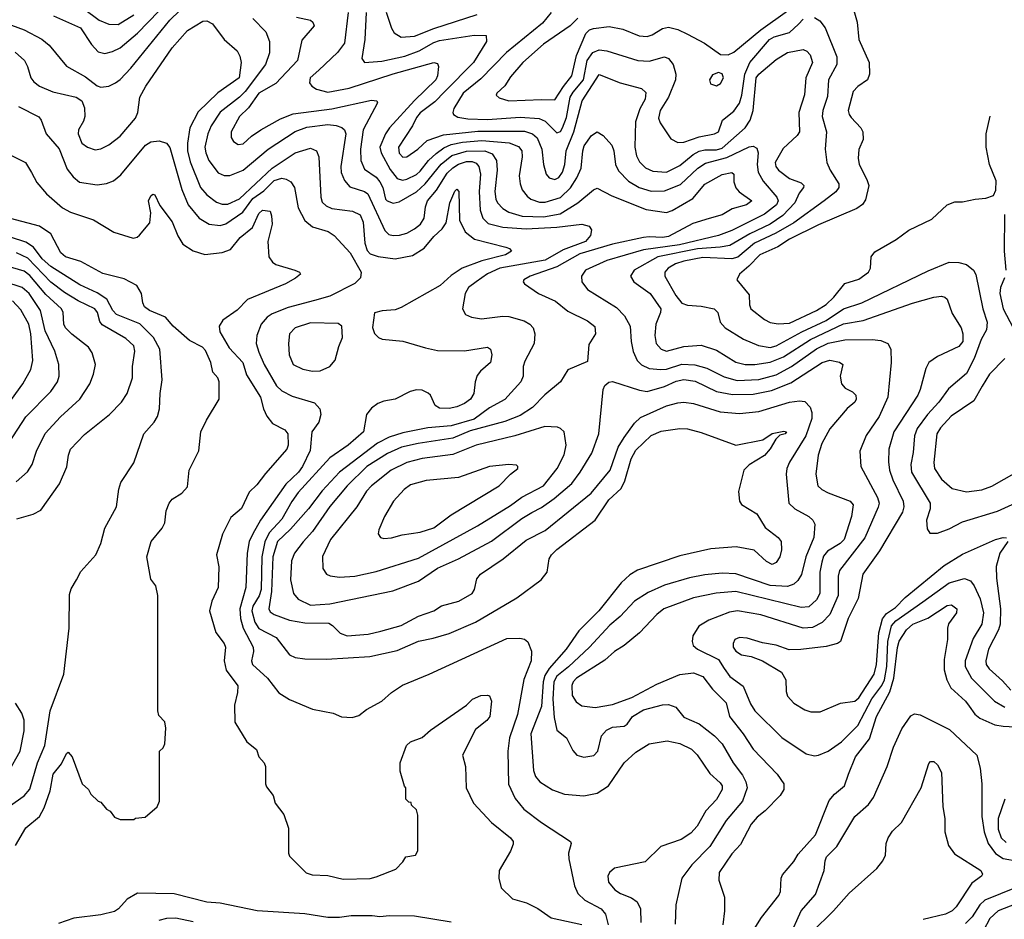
# Model space of a CAD drawing. Extents: x 997026 to 1115308, y 536381 to 619039.
# Tile 477 of 484: x 1088002 to 1093122, y 580351 to 585027. Entities that reach past the tile are written whole.
import ezdxf

# ---------------------------------------------------------------- set-up
doc = ezdxf.new("R2010")
doc.units = 0

msp = doc.modelspace()

# ---------------------------------------------------------------- linework, layer by layer
at = {"layer": '0CON20XD'}
for points in [[(1087879, 585029), (1088025, 584974.1), (1088117, 584927), (1088155.5, 584895), (1088245.8, 584785.8), (1088345, 584730.3), (1088405, 584683.2), (1088425, 584676.8), (1088465, 584682.1), (1088501.3, 584698.7), (1088525, 584717.3), (1088580, 584775), (1088782.6, 585025), (1088886.2, 585125)], [(1088178, 585048), (1088318.5, 584985), (1088375, 584898.1), (1088409.8, 584859.8), (1088445, 584852.5), (1088485, 584862.9), (1088525, 584881.8), (1088615, 584957.6), (1088725, 585071.1)], [(1088334.5, 585085), (1088415, 585025.9), (1088466.2, 585003.8), (1088515, 585002.4), (1088596.6, 585053.4)], [(1090904.3, 585035), (1090864.6, 584995.4), (1090725, 584900.7), (1090619.1, 584805), (1090555, 584730.6), (1090525, 584684.3), (1090482.5, 584645), (1090480, 584635), (1090495, 584620.6), (1090546, 584606), (1090715, 584613.4), (1090785, 584610.6), (1090829.4, 584680.6), (1090873.6, 584735), (1090897.9, 584842.1), (1090946.7, 584955), (1090965, 584974.4), (1090985, 584982.5), (1091068, 584992), (1091138.5, 584978.5), (1091223.9, 584943.9), (1091265, 584940.9), (1091290.8, 584949.2), (1091345, 584982.3), (1091375, 584988.5), (1091425, 584976.4), (1091475, 584952.5), (1091562, 584905), (1091646.1, 584846.1), (1091685, 584844), (1091715, 584858.1), (1091855.4, 584974.6), (1091995, 585073.6)], [(1092340, 585075), (1092356.2, 585013.8), (1092365.8, 584925), (1092418.9, 584805), (1092420.5, 584745), (1092410.6, 584715), (1092360.1, 584679.9), (1092336.5, 584653.5), (1092310.6, 584555), (1092314.2, 584535), (1092325, 584518.8), (1092376.2, 584466.2), (1092386.7, 584445), (1092386.9, 584405), (1092365, 584352.5), (1092362.4, 584307.6), (1092366.7, 584275), (1092407.1, 584197.1), (1092416.8, 584165), (1092399.8, 584090.2), (1092384, 584066), (1092354, 584046), (1092155, 583961.1), (1092005, 583886.9), (1091944, 583846), (1091851.2, 583805), (1091793.6, 583746.4), (1091745.6, 583705), (1091731.2, 583675), (1091795, 583596.7), (1091797.5, 583545), (1091804.2, 583525), (1091875, 583468.8), (1091905, 583453.1), (1091945.9, 583445.9), (1092005, 583450.5), (1092145, 583516.2), (1092195, 583547.5), (1092235.1, 583584.9), (1092293.1, 583656.9), (1092365, 583678.5), (1092415.6, 583715), (1092425.6, 583735), (1092429.4, 583795), (1092449.1, 583820.9), (1092558.8, 583885), (1092625, 583934), (1092745, 583990), (1092825, 584065.8), (1092865, 584080), (1092905, 584080), (1092970, 584095), (1093025, 584100), (1093066.1, 584113.9), (1093078.3, 584141.7), (1093079.2, 584189.2), (1093043.8, 584275), (1093027.1, 584365), (1093027.1, 584435), (1093047.3, 584525.7)], [(1087978.7, 584858.7), (1088027.5, 584815), (1088043.5, 584785), (1088061.1, 584725), (1088075.6, 584705), (1088105, 584681.8), (1088175, 584652.3), (1088295.3, 584625.3), (1088325, 584605.6), (1088339.2, 584569.1), (1088341.6, 584525), (1088335, 584500.8), (1088308.8, 584455), (1088306.2, 584435), (1088325, 584386), (1088355, 584364.2), (1088395, 584351.4), (1088425, 584355.8), (1088465, 584376.9), (1088525, 584421.9), (1088604.5, 584515), (1088616.5, 584545), (1088626.5, 584625), (1088658.3, 584681.8), (1088795, 584881.1), (1088875, 584970.5), (1088955, 585019.4), (1088975, 585021.4), (1089005, 585005.8), (1089065, 584924.2), (1089132.5, 584865), (1089147.4, 584837.4), (1089154.4, 584805), (1089142.7, 584725), (1089033.3, 584646.7), (1088931.1, 584548.9), (1088886.5, 584465), (1088874.8, 584385.2), (1088875.6, 584345), (1088888.5, 584288.5), (1088941.8, 584155), (1088975, 584117.7), (1089025, 584078.9), (1089055, 584068.2), (1089085, 584068.9), (1089145, 584095.9), (1089315, 584256.1), (1089435, 584334.7), (1089515, 584360.5), (1089545, 584345.7), (1089558.2, 584315), (1089567.5, 584105), (1089575, 584078.6), (1089595, 584059.2), (1089625, 584045.3), (1089732.6, 584032.6), (1089773, 584013), (1089788, 583975), (1089797.3, 583865), (1089808.3, 583828.3), (1089825, 583809.5), (1089865.8, 583795.8), (1089955, 583784.6), (1090045, 583801.1), (1090105, 583839.4), (1090155, 583900.9), (1090199.6, 583940.4), (1090218.9, 583971.1), (1090239.4, 584075), (1090265, 584136.7), (1090275.9, 584145.9), (1090285.8, 584135), (1090288.2, 583985), (1090317.8, 583925), (1090367.4, 583887.4), (1090530, 583845), (1090548.8, 583838.8), (1090560, 583825), (1090528.8, 583805), (1090405, 583774.3), (1090303.4, 583736.6), (1090245, 583696.9), (1090188, 583645), (1089985, 583532), (1089955, 583520), (1089886.4, 583513.6), (1089847, 583503), (1089837, 583427), (1089846.4, 583396.4), (1089867.5, 583375), (1089886.4, 583366.4), (1089995, 583356), (1090111.9, 583321.9), (1090175, 583307.1), (1090315, 583306.9), (1090435, 583325.7), (1090450, 583315), (1090457.8, 583285), (1090450, 583245), (1090398.9, 583201.1), (1090381.7, 583178.3), (1090370.4, 583145), (1090363.3, 583085), (1090345.6, 583055), (1090315, 583032.5), (1090275, 583014.5), (1090235, 583005.8), (1090185, 583008.8), (1090161.7, 583021.7), (1090138.8, 583075), (1090126.7, 583086.7), (1090095, 583100.8), (1090065, 583104.2), (1090032.5, 583095), (1089954.3, 583055.7), (1089895, 583044.5), (1089865, 583032.3), (1089831.2, 583008.8), (1089805.5, 582975), (1089790, 582885), (1089710, 582815), (1089615, 582749.2), (1089450.7, 582569.3), (1089417.2, 582522.8), (1089365, 582430.9), (1089299.5, 582360.5), (1089276.1, 582313.9), (1089261, 582235), (1089258.6, 582065), (1089248.1, 582031.9), (1089215, 581979.3), (1089208.8, 581955), (1089224.1, 581895), (1089245, 581863.5), (1089336.3, 581816.3), (1089405.2, 581725.2), (1089435, 581711.2), (1089485.3, 581704.7), (1089597, 581703), (1089822.3, 581717.7), (1089965, 581748.7), (1090075, 581796), (1090152, 581812), (1090235, 581836.2), (1090371.4, 581895), (1090587.6, 582022.4), (1090712.9, 582115), (1090744.4, 582155), (1090755.6, 582225), (1090766.7, 582245), (1090795, 582273.5), (1090993.8, 582426.2), (1091065, 582531.1), (1091129.2, 582590.8), (1091149, 582631), (1091182, 582745), (1091205, 582788.9), (1091285, 582865.5), (1091337.9, 582887.9), (1091435, 582902.7), (1091475, 582900.5), (1091545, 582882.2), (1091725, 582815.8), (1091866.4, 582843.6), (1091915, 582877.1), (1091975, 582888.8), (1091988.8, 582885), (1091982.5, 582875), (1091955, 582867.5), (1091933.1, 582846.9), (1091905, 582796.7), (1091875, 582761.2), (1091795, 582713.3), (1091767.5, 582685), (1091740, 582575), (1091744, 582525), (1091755, 582506.7), (1091835, 582458.8), (1091877.6, 582387.6), (1091945, 582336), (1091961.2, 582315), (1091962.3, 582272.3), (1091954.4, 582235), (1091935, 582205.8), (1091915, 582195.7), (1091885, 582211.4), (1091820.6, 582270.6), (1091727.3, 582287.3), (1091595, 582277.1), (1091435, 582239.6), (1091215, 582165.4), (1091175, 582141.5), (1091129.4, 582100.6), (1091013.2, 581955), (1090909.3, 581850.7), (1090844.2, 581755), (1090754.9, 581655.1), (1090732.1, 581617.9), (1090723.8, 581585), (1090715, 581458), (1090659.5, 581315), (1090674, 581124), (1090685, 581094), (1090706.2, 581066.2), (1090773.3, 581023.3), (1090835, 581001.5), (1090935, 580993.5), (1091005, 581006.7), (1091064.2, 581045), (1091145.6, 581165), (1091205, 581219.6), (1091275, 581262.7), (1091368.5, 581278.5), (1091435, 581264.6), (1091495, 581235.4), (1091525, 581205.7), (1091589.8, 581109.8), (1091645, 581061.1), (1091655.4, 581045), (1091655.4, 581025), (1091625, 580974.3), (1091568.9, 580915), (1091524, 580836), (1091491.7, 580798.3), (1091441.2, 580765), (1091335, 580728.8)], [(1089215, 585034.4), (1089281.6, 584965), (1089302, 584915), (1089300.7, 584855), (1089280.6, 584795), (1089175, 584653.9), (1089145, 584623.9), (1089045, 584546.8), (1088997.8, 584475), (1088980.5, 584435), (1088965.3, 584365), (1088969.7, 584335), (1088986, 584295), (1089035, 584232.1), (1089065, 584217.5), (1089095, 584217.5), (1089165, 584245.4), (1089295, 584354.7), (1089434.5, 584445.5), (1089495, 584468.9), (1089605, 584482.9), (1089647.9, 584477.9), (1089677.1, 584467.1), (1089690.4, 584455), (1089697.6, 584435), (1089671.4, 584265), (1089673.9, 584233.9), (1089690.7, 584190.7), (1089718.7, 584158.7), (1089795, 584134.8), (1089811.7, 584121.7), (1089900.8, 583930.8), (1089921.6, 583911.6), (1089945, 583905.3), (1089977.3, 583907.3), (1090015, 583918.4), (1090055, 583939.5), (1090085.8, 583964.2), (1090105.3, 583995), (1090111.7, 584055), (1090122.4, 584085), (1090168.7, 584141.3), (1090225, 584229.3), (1090255, 584258), (1090284.2, 584275.8)], [(1089440.9, 585040.9), (1089515, 585024.3), (1089525.7, 585015), (1089532.9, 584995), (1089468.6, 584921.4), (1089446.4, 584815), (1089333.5, 584696.5), (1089245, 584645.8), (1089191.3, 584568.7), (1089145, 584524.5), (1089102.1, 584445), (1089102.5, 584415), (1089114.6, 584394.6), (1089138.9, 584378.9), (1089165, 584382.7), (1089208, 584422), (1089255.8, 584454.3), (1089357.6, 584512.4), (1089425, 584538.7), (1089624.8, 584564.8), (1089831.2, 584608.8), (1089860, 584605), (1089862.5, 584595), (1089788.8, 584455), (1089773.9, 584355), (1089775.7, 584295.7), (1089795, 584250.9), (1089855, 584208.5), (1089875.3, 584185), (1089890.6, 584155), (1089903.6, 584095), (1089912.5, 584085), (1089945, 584074.4), (1089975, 584080.9), (1090065, 584133), (1090111.3, 584175), (1090193.2, 584276.8), (1090249.2, 584320.8), (1090325.6, 584344.4), (1090420, 584345), (1090459.4, 584329.4), (1090481.3, 584295), (1090485.3, 584244.7), (1090472.3, 584135), (1090477.3, 584095), (1090485.9, 584075.9), (1090515, 584045.4), (1090545, 584027.5), (1090614.7, 584005.3), (1090725, 584002.6), (1090811.9, 584018.1), (1090904.5, 584075.5), (1090985, 584143.5), (1091005, 584151.1), (1091081.2, 584111.2), (1091260.1, 584040.1), (1091365, 584024.4), (1091394.6, 584035.4), (1091501.4, 584098.6), (1091565, 584171.8), (1091655, 584222.5), (1091705, 584233.8), (1091715.8, 584225), (1091715.8, 584185), (1091725, 584153.8), (1091743, 584133), (1091809.2, 584085), (1091781.2, 584065), (1091706.2, 584043.8), (1091655, 584013.3), (1091586.7, 583993.3), (1091501.5, 583968.5), (1091375, 583900.8), (1091345, 583895.3), (1091275, 583899.1), (1091245, 583894.8), (1091085, 583860.3), (1090915, 583810.7), (1090795, 583743), (1090656.2, 583695), (1090623.3, 583675), (1090620, 583665), (1090626.7, 583655), (1090700, 583605), (1090788, 583565), (1090852.6, 583512.6), (1090955, 583462.2), (1090993, 583433), (1090995.8, 583395), (1090960.7, 583339.3), (1090955, 583250), (1090852.7, 583207.3), (1090814.2, 583145), (1090732.3, 583077.7), (1090668.8, 583011.2), (1090605, 582970), (1090525, 582939.6), (1090345, 582889.7), (1090255, 582851.9), (1090074, 582825), (1089987.8, 582805), (1089915, 582772.6), (1089807.3, 582705), (1089704.2, 582605), (1089615, 582497.1), (1089525, 582367.7), (1089476.7, 582313.3), (1089431.1, 582255), (1089416, 582215), (1089410.8, 582115), (1089425.5, 582045), (1089450, 582015), (1089514.2, 581984.2), (1089615, 581991.2), (1089941.7, 582058.3), (1090075, 582108.2), (1090175, 582175.9), (1090284.4, 582225.6), (1090455, 582316.7), (1090612.9, 582435), (1090665.6, 582465), (1090715, 582491.6), (1090781.4, 582538.6), (1090872.8, 582617.2), (1090916.8, 582675), (1090976.2, 582773.8), (1091012.9, 582875), (1091036.7, 583105), (1091043.9, 583126.1), (1091065, 583143.3), (1091085, 583146), (1091225, 583101.2), (1091265, 583095.4), (1091355, 583120), (1091415, 583148.4), (1091455, 583157.6), (1091515, 583148.9), (1091625, 583094.8), (1091708.3, 583078.3), (1091815, 583080.4), (1091910.6, 583099.4), (1092011.1, 583138.9), (1092175, 583245.9), (1092215, 583257.1), (1092265, 583246.7), (1092282, 583235), (1092267.8, 583175), (1092274.4, 583135), (1092295, 583111.2), (1092332.3, 583092.3), (1092348.8, 583075), (1092351.2, 583055), (1092345, 583040), (1092305, 583006.2), (1092215, 582900.6), (1092172.8, 582825), (1092153.6, 582763.6), (1092140.8, 582665), (1092151.4, 582605), (1092172.5, 582585), (1092205, 582567.5), (1092320, 582525), (1092335.7, 582505), (1092327.3, 582445), (1092288.2, 582325), (1092268.2, 582305), (1092201.8, 582265), (1092182.1, 582237.9), (1092172.5, 582207.5), (1092162, 582155), (1092163.3, 582045), (1092145, 582011.5), (1092105.8, 581975), (1092065, 581971.2), (1091725, 582055.7), (1091622.9, 582047.1), (1091505, 582021.3), (1091351.1, 581965), (1091314.4, 581935), (1091225, 581839.5), (1091145.3, 581774.7), (1091095, 581743.3), (1091045, 581698.8), (1090897.3, 581605), (1090880, 581585), (1090873.9, 581566.1), (1090874.4, 581515), (1090895, 581481.4), (1090925, 581461.5), (1090995, 581452.7), (1091085, 581467.2), (1091185, 581504.1), (1091315, 581573.8), (1091435, 581622.9), (1091505, 581631.5), (1091555, 581613.1), (1091605, 581548), (1091675, 581476), (1091692.5, 581405), (1091764.6, 581315), (1091815.5, 581235), (1091940, 581105), (1091975.6, 581055), (1091975.6, 581025), (1091956.1, 580993.9), (1091878.1, 580915), (1091837.5, 580882.5), (1091805.5, 580845), (1091749.5, 580740.5), (1091705, 580690.6), (1091638.9, 580595), (1091636.7, 580555), (1091666.9, 580466.9), (1091667.1, 580395), (1091658.3, 580321.7)], [(1089709.4, 585065), (1089690.6, 584905), (1089655, 584856.7), (1089558.5, 584765), (1089512.3, 584725), (1089509.8, 584699.8), (1089522.1, 584682.1), (1089545, 584665.6), (1089605, 584650.6), (1089715, 584671.2), (1089944.1, 584745.9), (1090155, 584804.4), (1090175, 584799.2), (1090180, 584785), (1090174.1, 584735), (1090165.8, 584715), (1090055, 584606.7), (1089924.6, 584465.4), (1089903.8, 584435), (1089874.7, 584365), (1089881.2, 584335), (1089928.8, 584248.8), (1089965, 584201.8), (1089993.5, 584193.5), (1090015, 584197.8), (1090065, 584223.4), (1090085, 584240.7), (1090128.3, 584295), (1090167.7, 584332.3), (1090208.3, 584361.7), (1090245, 584378.3), (1090305, 584391.2), (1090405, 584399.9), (1090546.9, 584386.9), (1090595, 584367.7), (1090612.4, 584345), (1090614.1, 584315), (1090600, 584215), (1090604.1, 584175), (1090615, 584143.3), (1090640.3, 584110.3), (1090660.6, 584095), (1090705, 584078.4), (1090735, 584078.3), (1090815, 584102.7), (1090866.8, 584153.2), (1090899.6, 584205), (1090920.9, 584255), (1090929.6, 584345), (1090937.6, 584372.4), (1090975, 584425.4), (1091005, 584444.5), (1091035.8, 584425.8), (1091080.7, 584375), (1091090.8, 584345), (1091100, 584275), (1091115, 584241.1), (1091167.7, 584187.7), (1091223.3, 584155), (1091285, 584136.9), (1091355, 584137.3), (1091438.6, 584171.4), (1091527.4, 584255), (1091567.9, 584282.1), (1091678.1, 584311.9), (1091795, 584366.9), (1091815, 584369.3), (1091835, 584359.4), (1091841.6, 584335), (1091836.1, 584275), (1091842.6, 584235), (1091868.4, 584188.4), (1091939.5, 584105), (1091945.2, 584085), (1091937.8, 584065), (1091875, 584015.9), (1091705, 583930.9), (1091635, 583905.2), (1091432.8, 583857.2), (1091245, 583830.4), (1091055, 583775.7), (1090943.3, 583725), (1090923.3, 583695), (1090924.4, 583665), (1090954.3, 583625), (1091105, 583531.5), (1091147.7, 583487.7), (1091175.9, 583435), (1091181.3, 583355), (1091192, 583302), (1091212.7, 583255), (1091235, 583233.9), (1091275, 583214.7), (1091335, 583209), (1091365, 583211.3), (1091445, 583236), (1091513.3, 583233.3), (1091575, 583215.7), (1091665, 583171), (1091732, 583152), (1091845, 583157.9), (1091935, 583181.9), (1092015, 583224.4), (1092145, 583316.6), (1092205, 583345.8), (1092293.2, 583363.2), (1092435, 583365.3), (1092479.1, 583359.1), (1092516, 583345), (1092531.9, 583315), (1092532.5, 583245), (1092515.3, 583065), (1092471.8, 582965), (1092403.2, 582866.8), (1092370.5, 582785), (1092376.4, 582705), (1092463.1, 582543.1), (1092470.6, 582515), (1092466.6, 582493.4), (1092396.2, 582333.9), (1092265.3, 582165), (1092257.2, 582135), (1092258.4, 582035), (1092215, 581935.4), (1092175, 581894.7), (1092125, 581868.4), (1092075, 581864.3), (1091855, 581932.9), (1091735, 581954.2), (1091693.1, 581946.9), (1091585, 581906.2), (1091533.1, 581875), (1091501.9, 581825), (1091498.1, 581795), (1091503.1, 581775), (1091525.7, 581755), (1091635, 581700.7), (1091665.3, 581655), (1091694, 581614), (1091763.1, 581563.1), (1091801.9, 581471.9), (1091824.8, 581434.8), (1091965, 581296.7), (1092091.1, 581211.1), (1092135, 581200.6), (1092156.3, 581203.7), (1092205, 581225.5), (1092275, 581273.9), (1092360.8, 581359.2), (1092433.2, 581496.8), (1092484.4, 581565.6), (1092498.1, 581595), (1092510, 581665), (1092515.4, 581795.4), (1092534.2, 581875.8), (1092557.5, 581902.5), (1092698.6, 582001.4), (1092835, 582099.6), (1092915, 582122.5), (1092945, 582110.5), (1092965.4, 582085), (1092996.9, 582016.9), (1093012.6, 581945), (1093004.6, 581885), (1092959.6, 581810.4), (1092917.2, 581695), (1092918.9, 581665), (1092951.6, 581605), (1093070.4, 581485), (1093123.5, 581453.5)], [(1089803.4, 585065), (1089796.6, 584925), (1089781.9, 584825), (1089795, 584805.8), (1089885, 584811.8), (1090005, 584837.8), (1090079.1, 584865), (1090155, 584909.6), (1090185, 584918.9), (1090365, 584947.5), (1090427.5, 584945), (1090428.6, 584915), (1090361.1, 584805), (1090213.3, 584655), (1090160.1, 584599.9), (1090085, 584542.8), (1090065, 584518.5), (1090044, 584476), (1089971.8, 584365), (1089975, 584334.2), (1089995, 584313.3), (1090015, 584314.5), (1090073.1, 584355), (1090121, 584399), (1090205, 584428.1), (1090385, 584448.5), (1090627.5, 584447.5), (1090668.9, 584435), (1090693, 584413), (1090717.3, 584355), (1090726.5, 584275), (1090739.2, 584225), (1090755.6, 584205.6), (1090785, 584196.7), (1090805, 584207.3), (1090825, 584235.7), (1090836.7, 584275), (1090844.3, 584345), (1090882.8, 584445), (1090926.2, 584605), (1091015, 584742.9), (1091125, 584699.5), (1091235, 584669.4), (1091258.2, 584648.2), (1091254.4, 584615), (1091225.9, 584564.1), (1091203.4, 584496.6), (1091200.7, 584365), (1091209.9, 584319.9), (1091225, 584289.4), (1091256.8, 584256.8), (1091295, 584239.7), (1091365, 584235.3), (1091435, 584268.8), (1091504, 584326), (1091535, 584344), (1091565, 584351.2), (1091625, 584350.6), (1091655, 584360.5), (1091774.8, 584465.2), (1091800.3, 584505), (1091815.3, 584554.8), (1091831.6, 584725), (1091846.1, 584745), (1091935, 584820.5), (1091995, 584856.8), (1092075, 584872.2), (1092094.6, 584864.6), (1092112.2, 584845), (1092123.6, 584805), (1092089.2, 584725), (1092083.3, 584636.7), (1092053.1, 584545), (1092056.5, 584445), (1092044.4, 584425), (1091971.9, 584358.1), (1091930.9, 584285), (1091933.6, 584265), (1091947.1, 584245), (1092005, 584202.1), (1092065, 584180), (1092079.2, 584165), (1092077.1, 584155), (1092054.7, 584125.3), (1092032.4, 584075), (1091970.8, 584009.2), (1091905, 583964.8), (1091798.8, 583915), (1091695, 583853.8), (1091645, 583844.3), (1091526.7, 583836.6), (1091320, 583795), (1091196.5, 583725), (1091177.8, 583695), (1091195, 583665.6), (1091279.5, 583605), (1091335.6, 583525), (1091334.4, 583505), (1091309.2, 583445), (1091303.8, 583385), (1091312.3, 583345), (1091337.5, 583315), (1091365, 583304.8), (1091455, 583328.4), (1091545.3, 583335.3), (1091625, 583310.4), (1091725, 583247.6), (1091775, 583235.7), (1091824.8, 583235.2), (1091905, 583247.5), (1091974.4, 583275.6), (1092114.7, 583365.3), (1092285, 583446), (1092386.9, 583463.1), (1092645, 583553.3), (1092755, 583584.4), (1092795, 583590), (1092812.5, 583585), (1092824.1, 583574.1), (1092849.8, 583499.8), (1092898.1, 583425), (1092906.5, 583395), (1092906.5, 583355), (1092885, 583328.6), (1092775, 583277.5), (1092729.4, 583245), (1092713.3, 583215), (1092684.4, 583104.4), (1092672.7, 583075), (1092547.8, 582885), (1092521.8, 582795), (1092519.5, 582729.5), (1092525.3, 582685), (1092542.7, 582635), (1092596.1, 582525), (1092600, 582495), (1092592.4, 582467.6), (1092473.4, 582266.6), (1092386.4, 582145), (1092361.9, 582018.1), (1092310, 581915), (1092269.2, 581795), (1092255, 581784.4), (1092195, 581768.5), (1092064.4, 581754.4), (1092002.3, 581752.3), (1091935, 581775.5), (1091865, 581788.1), (1091785, 581813.1), (1091745, 581816.7), (1091720.8, 581805), (1091711.1, 581785), (1091712.1, 581765), (1091725, 581744.4), (1091755, 581725.6), (1091805, 581718), (1091864.2, 581694.2), (1091963.8, 581635), (1091985.6, 581595.6), (1091987.5, 581535), (1091995, 581511.2), (1092028, 581475), (1092085, 581439.4), (1092115, 581429.4), (1092165, 581429.4), (1092270, 581475), (1092345, 581484.6), (1092365, 581501.8), (1092445.4, 581625.4), (1092457.6, 581675), (1092469.2, 581840.8), (1092487.9, 581912.1), (1092509.6, 581940.4), (1092555, 581971.8), (1092606.3, 582023.7), (1092809.6, 582190.4), (1092905, 582249.6), (1093075, 582325.6), (1093115, 582335.8), (1093133.6, 582333.6)], [(1089907.4, 585067.4), (1089935, 584982.9), (1089948.7, 584958.7), (1089985, 584935.9), (1090055, 584941.3), (1090155, 584982.3), (1090381.5, 585055)], [(1090765.9, 585065), (1090720.1, 585009.9), (1090533.1, 584856.9), (1090400.1, 584719.9), (1090307.9, 584645), (1090259.1, 584565), (1090254.5, 584545), (1090258.6, 584535), (1090281, 584521), (1090331.9, 584511.9), (1090435, 584508.6), (1090605, 584520.7), (1090703.4, 584513.4), (1090735, 584499.3), (1090795, 584438.9), (1090813.5, 584446.5), (1090825, 584465.4), (1090845, 584518.9), (1090865.1, 584625), (1090879.4, 584650.6), (1090934.3, 584715), (1090953.5, 584815), (1090982.4, 584857.6), (1091015, 584870.6), (1091055, 584864.8), (1091216.7, 584815), (1091275, 584812.5), (1091355, 584833.8), (1091375.7, 584825.7), (1091400.7, 584795), (1091413.7, 584743.7), (1091412.8, 584715), (1091376, 584625), (1091331.9, 584555), (1091324.3, 584515), (1091332.2, 584492.2), (1091387.3, 584407.3), (1091425, 584389.1), (1091455, 584390.9), (1091535, 584418.3), (1091615, 584433.6), (1091635.4, 584445), (1091656.7, 584505), (1091715, 584551.5), (1091745, 584592.9), (1091757.3, 584635), (1091772.9, 584745), (1091797.8, 584805), (1091901.2, 584925), (1091925, 584937.9), (1092005, 584960.9), (1092051.9, 585005), (1092075, 585030.8)], [(1092135, 585038.4), (1092162.1, 585022.1), (1092190.4, 584985), (1092250, 584835), (1092250.8, 584795), (1092207.5, 584715), (1092201.5, 584628.5), (1092177.6, 584555), (1092174.1, 584525), (1092196.7, 584445), (1092190.9, 584355), (1092198.5, 584285), (1092215.4, 584245), (1092262.1, 584175), (1092262.1, 584155), (1092245, 584133.1), (1092185.5, 584085), (1092028.1, 583971.9), (1091933, 583917), (1091822.9, 583865), (1091736.3, 583793.7), (1091705, 583783.7), (1091555, 583791.9), (1091455, 583772.9), (1091412.2, 583757.8), (1091374, 583735), (1091357.3, 583715), (1091355.9, 583695), (1091413.2, 583593.2), (1091445, 583554.7), (1091475, 583543.2), (1091545, 583539.1), (1091613.8, 583523.8), (1091632.9, 583505), (1091644.3, 583455), (1091670, 583425), (1091765, 583366.9), (1091843.4, 583333.4), (1091905, 583324), (1091935, 583331.5), (1092069.3, 583405), (1092195, 583464.1), (1092285, 583524.8), (1092380.5, 583555), (1092725, 583722.7), (1092835, 583767.6), (1092885.3, 583765.3), (1092924.2, 583754.2), (1092960.9, 583725), (1092973.6, 583703.6), (1093010.6, 583525), (1093032.8, 583455), (1093028.9, 583415), (1093001.1, 583365), (1092964.6, 583265.4), (1092925, 583188.8), (1092831.2, 583108.8), (1092781.2, 583038.8), (1092721.8, 582975), (1092668.2, 582901.8), (1092654.2, 582865), (1092648, 582778), (1092635.3, 582715), (1092639.7, 582675), (1092736.7, 582515), (1092736.2, 582485), (1092716.2, 582425), (1092720.2, 582380.2), (1092735, 582357.5), (1092775, 582358.9), (1092835, 582380.5), (1092903.7, 582416.4), (1093087, 582473), (1093375, 582604.6)], [(1091625, 584683.8), (1091646, 584695), (1091660.8, 584725), (1091655, 584746.7), (1091635, 584753.8), (1091605, 584741.2), (1091588.8, 584715), (1091594.1, 584694.1), (1091625, 584683.8)], [(1087996.8, 584576.8), (1088101.7, 584521.7), (1088114.7, 584504.7), (1088140.4, 584435), (1088207, 584357), (1088249.9, 584249.9), (1088280.2, 584210.2), (1088313.2, 584183.2), (1088405, 584169.2), (1088453.5, 584176.5), (1088489.9, 584190.1), (1088528.7, 584221.3), (1088656.2, 584375), (1088685, 584392.9), (1088728.4, 584398.4), (1088765, 584386.5), (1088783.8, 584363.8), (1088844.8, 584144.8), (1088879.1, 584065), (1088935.7, 583995.7), (1088988, 583965), (1089045, 583957.1), (1089075, 583966.5), (1089163.2, 584026.8), (1089215, 584097.3), (1089272, 584138), (1089325, 584192.4), (1089365, 584203.2), (1089388.5, 584198.5), (1089412.7, 584185), (1089432, 584155), (1089450, 584050), (1089484.3, 583984.3), (1089525, 583951.3), (1089605.7, 583925.7), (1089638.2, 583905), (1089720, 583815), (1089778.4, 583715), (1089774.6, 583685), (1089745, 583656.6), (1089615, 583591.1), (1089535, 583568.4), (1089397.8, 583532.2), (1089315, 583498.8), (1089289.5, 583480.5), (1089258.2, 583445), (1089235.3, 583385), (1089232.5, 583345), (1089245, 583298.6), (1089274.2, 583235), (1089337.3, 583125), (1089365, 583098.9), (1089419.6, 583069.6), (1089535, 583035.4), (1089562.5, 583005), (1089568.6, 582975), (1089556.9, 582935), (1089522.1, 582885), (1089512.1, 582787.9), (1089472.7, 582705), (1089451.7, 582675), (1089386.2, 582613.8), (1089254.7, 582425), (1089214.2, 582355), (1089195.8, 582315), (1089185.2, 582255), (1089178.8, 582075), (1089147.3, 581965), (1089150.2, 581915), (1089163.9, 581865), (1089215.8, 581765), (1089217.4, 581742.6), (1089207.9, 581695), (1089213.6, 581675), (1089290, 581605), (1089348.9, 581528.9), (1089405, 581492.9), (1089525, 581444), (1089632.7, 581422.7), (1089675, 581404), (1089730.7, 581399.3), (1089765, 581410), (1089805, 581441.2), (1089885, 581485.7), (1089935, 581530), (1089992.2, 581567.8), (1090131.2, 581625), (1090535, 581811.2), (1090603.2, 581813.2), (1090626.8, 581806.8), (1090645, 581793.8), (1090662.5, 581745), (1090661.1, 581695), (1090623, 581597), (1090590.2, 581415), (1090549.1, 581295), (1090540, 581225), (1090543.5, 581053.5), (1090579, 580979), (1090624.3, 580924.3), (1090715, 580854.5), (1090865.8, 580755.8), (1090868.8, 580745), (1090855.8, 580695), (1090856.9, 580665), (1090887.1, 580525), (1090904.6, 580485), (1090940.5, 580450.5), (1091025.2, 580405.2), (1091047.8, 580377.8), (1091062, 580322)], [(1087892.5, 584355), (1088032.5, 584285), (1088063, 584233), (1088091.9, 584181.9), (1088141.8, 584121.8), (1088225, 584050), (1088267, 584027), (1088386.8, 583986.8), (1088492.3, 583922.3), (1088591.7, 583891.7), (1088613.6, 583896.4), (1088625, 583906.7), (1088678.3, 583971.7), (1088683.6, 584023.6), (1088672.5, 584085), (1088685, 584112.5), (1088695, 584120), (1088705, 584117.5), (1088731.2, 584061.2), (1088795, 583976.2), (1088824.5, 583904.5), (1088850.5, 583860.5), (1088905, 583826.7), (1088965, 583806.5), (1089055, 583816.5), (1089097.6, 583832.4), (1089148.1, 583895), (1089212.7, 583947.3), (1089245, 584020.8), (1089265, 584038), (1089305, 584032.5), (1089311.7, 584008.3), (1089315.8, 583965), (1089292.9, 583875), (1089297.5, 583795), (1089316.8, 583766.8), (1089333.3, 583755), (1089432.5, 583725), (1089456.7, 583715), (1089462.5, 583705), (1089437, 583683), (1089385, 583654.2), (1089187.1, 583572.9), (1089132.4, 583517.6), (1089058.8, 583465), (1089040, 583435), (1089042.5, 583405), (1089091.8, 583321.8), (1089162.7, 583245), (1089181.5, 583181.5), (1089254.2, 583065.8), (1089269.5, 583005), (1089287.2, 582967.2), (1089317.6, 582927.6), (1089381.2, 582895), (1089395.7, 582875), (1089397.5, 582815), (1089390.8, 582795), (1089280.8, 582669.2), (1089235, 582608.8), (1089195, 582572), (1089155, 582485.8), (1089100.3, 582439.7), (1089056.8, 582353.2), (1089025.8, 582245), (1089037.3, 582182.7), (1089034.2, 582075), (1089000.8, 582005), (1088989.2, 581955), (1089022.1, 581842.1), (1089065.8, 581785), (1089072.5, 581765), (1089065.5, 581695), (1089076.2, 581646.2), (1089135.8, 581565), (1089135, 581530), (1089120, 581465), (1089121.2, 581375), (1089184.2, 581274.2), (1089233.6, 581233.6), (1089246.4, 581196.4), (1089273.6, 581163.6), (1089280, 581145), (1089280, 581055), (1089285, 581040), (1089320, 580995), (1089330, 580955), (1089376.2, 580895), (1089400, 580825), (1089400, 580695), (1089405, 580680), (1089492.5, 580592.5), (1089522.3, 580582.3), (1089605, 580578.8), (1089685, 580560), (1089825, 580563.8), (1089855, 580571.2), (1089958.3, 580611.7), (1089995, 580650), (1090010, 580675), (1090060, 580685), (1090073, 580707), (1090073, 580893), (1090065, 580920), (1090040, 580945), (1090038.3, 580958.3), (1090025, 580960), (1090010, 580975), (1090010, 581035), (1090003, 581043), (1089980.5, 581120.5), (1089981.2, 581165), (1090013.3, 581255), (1090035, 581273.3), (1090095, 581296.7), (1090138.8, 581335), (1090325.6, 581464.4), (1090356.7, 581495), (1090400, 581515), (1090435, 581516.7), (1090445, 581512.5), (1090456.2, 581485), (1090446.9, 581405), (1090432, 581385), (1090372.1, 581337.9), (1090304, 581205), (1090320, 581145), (1090324, 581035), (1090361.2, 580955), (1090455, 580853.8), (1090554.2, 580775), (1090567.5, 580755), (1090568.3, 580741.7), (1090554.2, 580705.8), (1090495.8, 580605), (1090492.9, 580565), (1090506.2, 580515), (1090565, 580458), (1090636.6, 580436.6), (1090696.7, 580406.7), (1090765, 580358), (1090925.9, 580324.1)], [(1090284.2, 584275.8), (1090325, 584289.7), (1090355, 584291.2), (1090375, 584282.5), (1090389.8, 584265), (1090398.5, 584225), (1090390.8, 584135), (1090397, 584037), (1090410, 583995), (1090438.4, 583968.4), (1090515, 583949), (1090635, 583940.7), (1090795, 583948.4), (1090925.3, 583965.3), (1090963.6, 583953.6), (1090974.5, 583934.5), (1090970.4, 583905), (1090943.3, 583875), (1090828.8, 583831.2), (1090735, 583777.2), (1090499.5, 583735), (1090435, 583706.9), (1090374.9, 583665.1), (1090336.5, 583635), (1090318.9, 583605), (1090304.5, 583525), (1090320.8, 583495), (1090351.7, 583481.7), (1090403.1, 583473.1), (1090515, 583486.2), (1090545, 583483.9), (1090625, 583462.1), (1090654.4, 583445), (1090672.2, 583425), (1090680.5, 583395), (1090677.9, 583345), (1090627.9, 583252.1), (1090620.9, 583225), (1090619.5, 583175), (1090607.5, 583145), (1090525, 583053.9), (1090445, 583010), (1090365, 582951.3), (1090245, 582915.5), (1090124.2, 582905.8), (1089995, 582880), (1089923.4, 582856.6), (1089863.5, 582826.5), (1089665.4, 582674.6), (1089575, 582578.4), (1089503.4, 582485), (1089410.2, 582379.8), (1089343.4, 582315), (1089318.8, 582235), (1089311.9, 582055), (1089297.5, 581965), (1089305, 581950), (1089325.2, 581935.2), (1089405, 581905.7), (1089485, 581892.6), (1089609.9, 581889.9), (1089629.1, 581879.1), (1089668.3, 581838.3), (1089704.8, 581824.8), (1089815, 581832.6), (1089880.5, 581849.5), (1089985, 581878.8), (1090075, 581927.1), (1090156, 581955), (1090195, 581980), (1090285, 582004.6), (1090354.2, 582045), (1090367.1, 582065), (1090379.3, 582120.7), (1090398.6, 582145), (1090516, 582224), (1090635, 582322.3), (1090735, 582372.7), (1090974, 582566), (1091072.7, 582685), (1091114.6, 582805.4), (1091145.9, 582855), (1091199.5, 582930.5), (1091230.3, 582959.7), (1091365, 583020.7), (1091425, 583035.8), (1091455, 583038.6), (1091505, 583031.9), (1091645, 582989.2), (1091745, 582980), (1091845, 582990.8), (1092005, 583040), (1092056.1, 583046.1), (1092085, 583042.7), (1092113, 583013), (1092120.6, 582985), (1092120.3, 582955), (1092090, 582865), (1092005, 582727.8), (1091991.4, 582695), (1091986.9, 582665), (1092001.5, 582515), (1092033.3, 582485), (1092105.7, 582445.7), (1092126.2, 582426.2), (1092136.1, 582405), (1092131.9, 582335), (1092089.7, 582235), (1092066.4, 582143.6), (1092047.7, 582112.3), (1092026.8, 582093.2), (1091995, 582081.8), (1091905, 582086.3), (1091725, 582146.8), (1091655, 582150), (1091565, 582142.5), (1091485, 582126.4), (1091355, 582087.9), (1091269.3, 582050.7), (1091198.2, 582005), (1091123.9, 581925), (1091070.1, 581879.9), (1090964.1, 581765), (1090855.8, 581664.2), (1090795, 581615.2), (1090779.6, 581585), (1090775.1, 581495), (1090780.7, 581400.7), (1090795.6, 581335), (1090844.6, 581294.6), (1090878.9, 581228.9), (1090898.8, 581205), (1090935, 581193.5), (1090986.9, 581203.1), (1091008.9, 581225), (1091027.3, 581305), (1091052.5, 581335), (1091085, 581349.4), (1091145.6, 581354.4), (1091160, 581365), (1091187.9, 581405), (1091245, 581439.4), (1091345, 581466.6), (1091375, 581467.9), (1091413.1, 581453.1), (1091455, 581401.5), (1091535, 581367.9), (1091615.5, 581305), (1091655, 581262.5), (1091711.8, 581165), (1091759.6, 581099.6), (1091778.2, 581065), (1091785.3, 581035), (1091760.7, 580965), (1091675.2, 580864.8), (1091590.2, 580729.8), (1091496.5, 580635), (1091444.4, 580565), (1091414.1, 580425.9), (1091409.7, 580325)], [(1088974.3, 582945.7), (1089040, 583055), (1089040, 583145), (1089032.5, 583165), (1089006.7, 583195), (1088996, 583245), (1088967.7, 583307.7), (1088952.5, 583325), (1088885, 583360), (1088800.8, 583435), (1088760.6, 583480.6), (1088677.5, 583515), (1088650.8, 583535), (1088642.5, 583555), (1088636, 583605), (1088611.2, 583645), (1088545, 583680), (1088435, 583708.5), (1088320.4, 583770.4), (1088241.4, 583795), (1088216.9, 583815), (1088164.2, 583915), (1088104.6, 583954.6), (1087954.6, 583994.6)], [(1093122.5, 584015), (1093120.8, 583825), (1093130, 583725)], [(1087870.8, 580885), (1088025, 580992.1), (1088055, 581027.5), (1088095.7, 581164.3), (1088133.3, 581255), (1088160.8, 581435), (1088232.5, 581625), (1088260, 581865), (1088260.5, 582039.5), (1088270.5, 582069.5), (1088298, 582115), (1088320.9, 582159.1), (1088398.6, 582245), (1088424.4, 582305), (1088445.6, 582385), (1088505.7, 582495), (1088517, 582587), (1088528.2, 582621.8), (1088595, 582723.8), (1088647.1, 582875), (1088700.8, 582935), (1088719.6, 582965), (1088730, 583005), (1088732.4, 583085), (1088743.2, 583155), (1088730.3, 583315), (1088697.6, 583375), (1088626.4, 583446.4), (1088505, 583495.2), (1088486.8, 583515), (1088455.2, 583575.2), (1088405, 583607), (1088315, 583648.7), (1088165, 583744.1), (1088118.8, 583785), (1088074.4, 583844.4), (1088035, 583870.2), (1087955, 583896.4)], [(1087987.9, 582432.1), (1088073.2, 582456.8), (1088112.7, 582477.3), (1088208.9, 582615), (1088247.4, 582702.6), (1088255.6, 582764.4), (1088266.9, 582795), (1088338.5, 582871.5), (1088468.6, 582975), (1088530.9, 583039.1), (1088560.6, 583085), (1088588.5, 583165), (1088589.5, 583225), (1088601.2, 583305), (1088595, 583332.5), (1088555, 583370), (1088430.5, 583440.5), (1088418.2, 583458.2), (1088407.2, 583505), (1088393.6, 583525), (1088306.5, 583566.5), (1088235, 583608.9), (1088165, 583663.4), (1088045, 583788), (1087985, 583814.8)], [(1087984.2, 582625.8), (1088043.3, 582676.8), (1088066.9, 582715), (1088090, 582785), (1088134.3, 582875.7), (1088215, 582963.6), (1088314.7, 583055.3), (1088367.5, 583135), (1088386.5, 583185), (1088396.5, 583235), (1088379.1, 583295), (1088360, 583325), (1088272.8, 583392.8), (1088241.1, 583425), (1088231.6, 583445), (1088228.4, 583505), (1088219.4, 583525), (1088138.5, 583598.5), (1088055, 583698.3), (1088025, 583719.4), (1087925, 583749.8)], [(1087925.6, 582795), (1088035, 582962.2), (1088163.6, 583095), (1088198.8, 583145), (1088207.7, 583175), (1088205.4, 583234.6), (1088184.7, 583305), (1088135, 583409.4), (1088111.2, 583515), (1088051.4, 583605), (1088015, 583636.1), (1087925.2, 583665.2)], [(1093121.8, 583685), (1093101.3, 583635), (1093098.4, 583605), (1093115, 583524), (1093167.5, 583425)], [(1087937.5, 583022.5), (1088018.5, 583135), (1088060.3, 583209.7), (1088070.3, 583255), (1088060, 583395), (1088050.7, 583445), (1088009, 583519), (1087965, 583566.1)], [(1089525, 583200.6), (1089565, 583202.9), (1089615, 583224.3), (1089643, 583257), (1089661.2, 583328.8), (1089680, 583375), (1089676.7, 583435), (1089657.5, 583447.5), (1089515, 583452.5), (1089435, 583425.6), (1089406, 583395), (1089400, 583345), (1089404.3, 583285), (1089424.4, 583235), (1089475, 583211.1), (1089525, 583200.6)], [(1093123.6, 583266.4), (1093044.7, 583185.3), (1093007.1, 583122.9), (1092963.9, 583046.1), (1092845, 582967.3), (1092790, 582905), (1092771.5, 582875), (1092755.5, 582725), (1092758.8, 582695), (1092795, 582638.9), (1092849.8, 582589.8), (1092925, 582572.5), (1093005, 582583.5), (1093057.4, 582602.6), (1093185.3, 582674.7)], [(1087981.2, 580735), (1088035, 580825.8), (1088104.6, 580885.4), (1088130.2, 580929.8), (1088160.5, 581019.5), (1088176, 581105), (1088220.6, 581159.4), (1088245, 581212.5), (1088255, 581220), (1088275.9, 581195.9), (1088327.5, 581055), (1088360, 581025), (1088371.7, 581001.7), (1088410, 580965), (1088425, 580960), (1088453.6, 580923.6), (1088473, 580913), (1088495, 580882.5), (1088525, 580870), (1088595, 580870), (1088605, 580877.5), (1088655, 580882.5), (1088717.5, 580935), (1088730, 580965), (1088730, 581225), (1088748.3, 581241.7), (1088757, 581263), (1088762.5, 581345), (1088757, 581377), (1088725, 581410), (1088720, 581435), (1088720, 582035), (1088710, 582085), (1088685, 582120), (1088664, 582235), (1088686.7, 582315), (1088743.3, 582385), (1088757.7, 582412.3), (1088763.8, 582475), (1088778.8, 582515), (1088794.3, 582535.7), (1088845, 582566.7), (1088875, 582600), (1088883.3, 582685), (1088934.1, 582785.9), (1088944, 582885), (1088974.3, 582945.7)], [(1089665, 582129.6), (1089745, 582134.7), (1089855, 582158.2), (1090075, 582228.8), (1090383.2, 582396.8), (1090555, 582502.6), (1090612.7, 582545), (1090725, 582604.7), (1090796.7, 582695), (1090834, 582765), (1090843.3, 582815), (1090832.5, 582885), (1090815, 582902.5), (1090798.9, 582908.9), (1090733.5, 582913.5), (1090577.5, 582865), (1090375.8, 582815), (1090255, 582767.9), (1090095, 582746.7), (1090015.7, 582725), (1089933.8, 582686.2), (1089830.9, 582605), (1089805, 582576.9), (1089755, 582494.5), (1089618.7, 582325), (1089576.3, 582236.3), (1089579.1, 582175), (1089598, 582145), (1089616.3, 582136.3), (1089665, 582129.6)], [(1089895, 582330), (1089935, 582334.2), (1089990.7, 582349.3), (1090085, 582363.1), (1090155, 582385.4), (1090245.8, 582454.2), (1090496, 582605), (1090554.4, 582665.6), (1090592.5, 582695), (1090592.5, 582705), (1090585, 582712.5), (1090545, 582716), (1090445, 582704.3), (1090283, 582647), (1090115, 582632.7), (1090035, 582608.8), (1090001.9, 582585), (1089945.3, 582524.7), (1089898.6, 582445), (1089868.8, 582375), (1089866.2, 582355), (1089877.5, 582335), (1089895, 582330)], [(1093140, 582315), (1093097.5, 582255), (1093080, 582185), (1093081.6, 582125), (1093101.3, 581965), (1093100.6, 581885), (1093091.3, 581855), (1093040.2, 581755), (1093025.3, 581695), (1093027.8, 581675), (1093043.1, 581653.1), (1093111.4, 581591.4), (1093155, 581542.3)], [(1092311.6, 581105), (1092347.3, 581195), (1092420, 581290), (1092457.4, 581405), (1092527.1, 581532.9), (1092547.5, 581605), (1092565.8, 581764.2), (1092575, 581796), (1092613.1, 581855), (1092645.2, 581884.8), (1092724.2, 581915.7), (1092825, 581981.5), (1092846.2, 581985), (1092875.6, 581965), (1092872.5, 581945), (1092832.2, 581887.8), (1092825.6, 581865), (1092825.5, 581805), (1092808.3, 581701.7), (1092808.3, 581648.3), (1092822.7, 581595), (1092843.6, 581555), (1092920, 581485), (1092938.6, 581458.6), (1092968.1, 581418.1), (1092995, 581396.4), (1093072.7, 581362.7), (1093115, 581354.7), (1093332.7, 581342.7)], [(1087945, 581116.9), (1088005.6, 581225), (1088025, 581330), (1088025.5, 581385.5), (1088013.4, 581423.4), (1087980.8, 581475)], [(1092005, 580260.6), (1092065.3, 580395), (1092139.9, 580480.1), (1092185.4, 580605.4), (1092190, 580655), (1092197.9, 580675), (1092251.3, 580728.7), (1092344.5, 580885), (1092415, 580948.6), (1092441.9, 580985), (1092512.5, 581145), (1092546.2, 581245), (1092588.6, 581341.4), (1092635, 581408), (1092655, 581419.2), (1092684.3, 581414.3), (1092837.1, 581337.1), (1092979.4, 581205), (1092996.8, 581136.8), (1093005.5, 581055), (1093004.7, 580885), (1093016.3, 580806.3), (1093038.3, 580745), (1093075, 580693.1), (1093115, 580666.6), (1093193.1, 580653.1)], [(1092120.5, 580285), (1092234.3, 580395), (1092315, 580487.1), (1092459.2, 580615), (1092490, 580655), (1092504.4, 580685), (1092507.1, 580745), (1092517.1, 580775), (1092540.6, 580809.4), (1092587.5, 580855), (1092688.6, 581035), (1092728.8, 581161.2), (1092738.3, 581171.7), (1092755, 581171.2), (1092775, 581153.8), (1092795.8, 581115), (1092801.4, 580935), (1092812.9, 580875), (1092812.9, 580805), (1092832, 580735), (1092862.1, 580692.1), (1092998.8, 580605), (1093008.8, 580585), (1093003.8, 580575), (1092951.9, 580538.1), (1092871.4, 580415), (1092850.6, 580395), (1092815, 580378.2), (1092700, 580350)], [(1091730, 580155), (1091859.1, 580360.9), (1091950, 580475), (1091957.1, 580495), (1091960.8, 580565), (1091967.9, 580582.1), (1092028, 580652), (1092050.5, 580689.5), (1092139.4, 580790.6), (1092211.7, 580968.3), (1092238.2, 581001.8), (1092291.2, 581045), (1092311.6, 581105)], [(1093123.8, 580975), (1093089, 580875), (1093089, 580819), (1093105.3, 580775), (1093130.8, 580750.8)], [(1091335, 580728.8), (1091255, 580650.6), (1091095, 580617.1), (1091069.2, 580595), (1091060, 580575), (1091063.6, 580543.6), (1091096, 580505), (1091126.2, 580485), (1091183, 580463), (1091212.1, 580442.1), (1091230, 580405), (1091232.1, 580335)], [(1093183.1, 580516.9), (1093020.3, 580449.7), (1092995, 580425.9), (1092955, 580364.7), (1092920.5, 580329.5)], [(1093415, 580522.3), (1093089.1, 580395), (1093046.8, 580355), (1092979.8, 580230.2)], [(1090245, 580336), (1090055, 580366.5), (1089925, 580369.5), (1089875, 580363.5), (1089835, 580369.5), (1089725, 580369.5), (1089665, 580360.6), (1089605, 580360.6), (1089485, 580379.6), (1089237.5, 580395), (1089045, 580434.2), (1088975, 580440), (1088805, 580483.5), (1088615, 580486.2), (1088562, 580455), (1088515.8, 580405), (1088495, 580391.1), (1088425, 580373.8), (1088283.2, 580356.8), (1088205, 580328.8)], [(1088905, 580337), (1088815, 580356.5), (1088765, 580355.7), (1088725.2, 580344.8)]]:
    msp.add_lwpolyline(points, dxfattribs=at)

doc.saveas('drawing.dxf')
